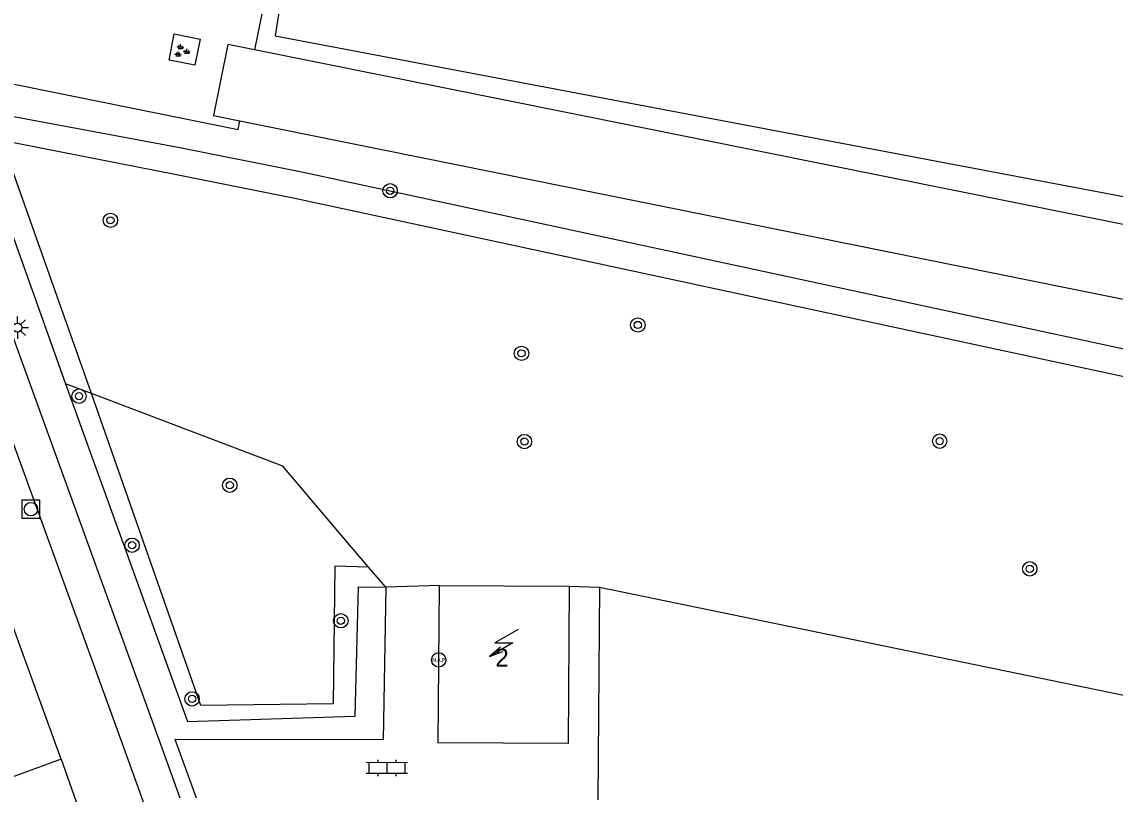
# Model space of a CAD drawing. Extents: x 124000 to 128010, y 398999 to 403000.
# Drawn here: x 127461.2 to 127522.2, y 399293.5 to 399336.5 of the extents above; entities that cross this region are included whole.
import ezdxf

# ---------------------------------------------------------------- set-up
doc = ezdxf.new("R2010")
doc.units = 0
for name, color, linetype in [('gg-afsc-hekwerk', 7, 'Continuous'), ('gg-anno-huisnummerreeks BGT', 7, 'Continuous'), ('gg-bbg-hoofdgebouw', 7, 'Continuous'), ('gg-knt-verharding', 7, 'Continuous'), ('gt-grn-groengrens', 7, 'Continuous'), ('gt-symb-boom', 7, 'Continuous'), ('gt-symb-groenvak', 7, 'Continuous'), ('gt-symb-hoogtemerk', 7, 'Continuous'), ('gt-symb-klinker verharding', 7, 'Continuous'), ('gt-symb-lichtmast', 7, 'Continuous'), ('gt-symb-rioolschacht', 7, 'Continuous'), ('gt-symb-trafo symbool', 7, 'Continuous')]:
    doc.layers.add(name, color=color, linetype=linetype)

# ---------------------------------------------------------------- blocks, each defined once
blk = doc.blocks.new('gt0-BOOM')
at = {"layer": 'gt-symb-boom'}
for radius in [0.4, 0.2]:
    blk.add_circle((0, 0), radius, dxfattribs=at)
blk = doc.blocks.new('gt0-KL1')
at = {"layer": 'gt-symb-klinker verharding'}
for p, q in [((-1.15, 0.3), (1.15, 0.3)), ((-1, -0.3), (-1, 0.3)), ((-0.5, 0.3), (-0.5, 0.45)), ((0, -0.3), (0, 0.3)), ((0.5, 0.3), (0.5, 0.45)), ((1, -0.3), (1, 0.3)), ((-1.15, -0.3), (1.15, -0.3)), ((-0.5, -0.45), (-0.5, -0.3)), ((0.5, -0.45), (0.5, -0.3))]:
    blk.add_line(p, q, dxfattribs=at)
blk = doc.blocks.new('gt0-HMERK')
at = {"layer": 'gt-symb-hoogtemerk'}
blk.add_circle((0, 0), 0.4, dxfattribs=at)
blk.add_text('N.A.P', height=0.2, dxfattribs=at).set_placement((-0.354, -0.1))
blk = doc.blocks.new('gt0-HSP')
at = {"layer": 'gt-symb-trafo symbool'}
for points in [[(0.771, 0.746), (-0.529, -0.004), (0.471, -0.004), (-0.829, -0.754)], [(-0.217, -0.24), (-0.829, -0.754), (-0.077, -0.48)]]:
    blk.add_lwpolyline(points, dxfattribs=at)
blk = doc.blocks.new('gt0-GRVAK')
at = {"layer": 'gt-symb-groenvak'}
for p, q in [((-0.11, 0.189), (-0.228, 0.24)), ((-0.182, 0.153), (0.088, 0.153)), ((-0.091, 0.211), (-0.156, 0.322)), ((-0.047, 0.214), (-0.047, 0.393)), ((-0.004, 0.211), (0.061, 0.322)), ((0.015, 0.189), (0.133, 0.24)), ((0.262, -0.052), (0.197, 0.059)), ((0.305, -0.049), (0.305, 0.13)), ((0.349, -0.052), (0.414, 0.059)), ((-0.245, -0.228), (-0.363, -0.177)), ((-0.318, -0.264), (-0.047, -0.264)), ((-0.226, -0.206), (-0.291, -0.095)), ((-0.183, -0.203), (-0.183, -0.024)), ((-0.139, -0.206), (-0.074, -0.095)), ((-0.12, -0.228), (-0.002, -0.177)), ((0.243, -0.074), (0.125, -0.023)), ((0.17, -0.11), (0.441, -0.11)), ((0.368, -0.074), (0.486, -0.023))]:
    blk.add_line(p, q, dxfattribs=at)
blk = doc.blocks.new('gt0-RS')
at = {"layer": 'gt-symb-rioolschacht'}
blk.add_lwpolyline([(-0.5, -0.5), (0.5, -0.5), (0.5, 0.5), (-0.5, 0.5)], close=True, dxfattribs=at)
blk.add_circle((0, 0), 0.375, dxfattribs=at)
blk = doc.blocks.new('gt0-LMAST')
at = {"layer": 'gt-symb-lichtmast'}
for p, q in [((-0.005, 0.246), (-0.005, 0.621)), ((-0.182, 0.173), (-0.447, 0.438)), ((0.172, 0.173), (0.437, 0.438)), ((-0.255, -0.004), (-0.63, -0.004)), ((-0.182, -0.181), (-0.447, -0.446)), ((-0.005, -0.254), (-0.005, -0.629)), ((0.437, -0.446), (0.172, -0.181)), ((0.245, -0.004), (0.62, -0.004))]:
    blk.add_line(p, q, dxfattribs=at)
blk.add_circle((-0.005, -0.004), 0.25, dxfattribs=at)

msp = doc.modelspace()

# ---------------------------------------------------------------- linework, layer by layer
at = {"layer": 'gg-afsc-hekwerk'}
for q in [(127493.344, 399293.173), (127540.732, 399295.269)]:
    msp.add_line((127493.44, 399305.011), q, dxfattribs=at)
at = {"layer": 'gg-bbg-hoofdgebouw'}
msp.add_line((127484.508, 399305.107), (127491.742, 399305.074), dxfattribs=at)
msp.add_lwpolyline([(127491.742, 399305.074), (127491.681, 399296.309), (127484.434, 399296.345), (127484.508, 399305.107)], dxfattribs=at)
at = {"layer": 'gg-knt-verharding'}
for p, q in [((127475.639, 399342.108), (127474.216, 399334.947)), ((127586.669, 399312.315), (127474.216, 399334.947)), ((127473.391, 399331), (127586.642, 399308.127)), ((127484.508, 399305.107), (127481.52, 399305.011)), ((127491.742, 399305.074), (127493.44, 399305.011)), ((127468.874, 399296.53), (127470.055, 399293.28)), ((127470.98, 399293.265), (127469.794, 399296.529)), ((127463.447, 399295.43), (127458.446, 399293.615)), ((127463.447, 399295.43), (127464.869, 399291.391))]:
    msp.add_line(p, q, dxfattribs=at)
for points in [[(127483.784, 399249.963), (127479.388, 399261.7), (127471.015, 399284.763), (127466.791, 399296.499), (127445.932, 399353.9), (127429.194, 399400.047), (127413.324, 399443.894), (127396.398, 399490.564), (127395.175, 399493.975)], [(127463.447, 399295.43), (127442.651, 399352.638), (127425.898, 399398.813), (127410.081, 399442.524), (127399.323, 399472.107), (127394.657, 399484.863), (127393.349, 399488.253)], [(127470.883, 399334.095), (127469.45, 399334.364), (127469.739, 399335.834), (127471.182, 399335.544), (127470.883, 399334.095)], [(127474.216, 399334.947), (127472.724, 399335.247), (127471.918, 399331.298), (127473.391, 399331)], [(127456.214, 399333.958), (127455.399, 399333.667), (127468.874, 399296.53)], [(127456.214, 399333.958), (127473.299, 399330.502), (127473.391, 399331)], [(127481.52, 399305.011), (127481.385, 399296.507), (127469.794, 399296.529)]]:
    msp.add_lwpolyline(points, dxfattribs=at)
at = {"layer": 'gt-grn-groengrens'}
for p, q in [((127458.185, 399331.718), (127463.69, 399316.35)), ((127463.69, 399316.35), (127470.472, 399297.534)), ((127465.127, 399315.806), (127463.69, 399316.35)), ((127481.52, 399305.011), (127480.563, 399306.131))]:
    msp.add_line(p, q, dxfattribs=at)
for points in [[(127564.925, 399354.298), (127476.211, 399341.228), (127475.367, 399335.73), (127584.305, 399315.1), (127584.372, 399351.349), (127568.091, 399349.873)], [(127458.185, 399331.718), (127470.05, 399329.503), (127476.76, 399328.161), (127583.292, 399305.248), (127584.743, 399286.165), (127584.762, 399285.187)], [(127465.127, 399315.806), (127460.133, 399329.924), (127469.765, 399328.03), (127476.455, 399326.692), (127581.881, 399304.017), (127583.091, 399288.124), (127583.672, 399286.308), (127583.644, 399285.43)], [(127480.563, 399306.131), (127478.686, 399306.183), (127478.587, 399298.529), (127471.228, 399298.431), (127465.127, 399315.806)], [(127480.563, 399306.131), (127478.868, 399308.113), (127475.793, 399311.766), (127465.127, 399315.806)], [(127470.472, 399297.534), (127479.827, 399297.836), (127480.011, 399305.039), (127481.52, 399305.011)]]:
    msp.add_lwpolyline(points, dxfattribs=at)

# ---------------------------------------------------------------- block references
at = {"layer": 'gt-symb-boom'}
for p in [(127481.767, 399327.097), (127466.184, 399325.451), (127495.567, 399319.623), (127489.086, 399318.042), (127464.434, 399315.656), (127489.248, 399313.129), (127512.383, 399313.151), (127472.833, 399310.696), (127467.392, 399307.353), (127517.402, 399306.04), (127479.02, 399303.147), (127470.735, 399298.797)]:
    msp.add_blockref('gt0-BOOM', p, dxfattribs=at)
at = {"layer": 'gt-symb-groenvak'}
msp.add_blockref('gt0-GRVAK', (127470.139, 399334.869), dxfattribs=at)
at = {"layer": 'gt-symb-hoogtemerk'}
msp.add_blockref('gt0-HMERK', (127484.473, 399300.967), dxfattribs=at)
at = {"layer": 'gt-symb-klinker verharding', "rotation": 179.88540859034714}
msp.add_blockref('gt0-KL1', (127481.578, 399294.946), dxfattribs=at)
at = {"layer": 'gt-symb-lichtmast'}
msp.add_blockref('gt0-LMAST', (127461.008, 399319.479), dxfattribs=at)
at = {"layer": 'gt-symb-rioolschacht'}
msp.add_blockref('gt0-RS', (127461.755, 399309.364), dxfattribs=at)
at = {"layer": 'gt-symb-trafo symbool', "rotation": -0.2864765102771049}
msp.add_blockref('gt0-HSP', (127488.127, 399301.916), dxfattribs=at)

# ---------------------------------------------------------------- texts
at = {"layer": 'gg-anno-huisnummerreeks BGT'}
msp.add_text('2', height=1, rotation=359.7, dxfattribs=at).set_placement((127487.626, 399300.593))

doc.saveas('drawing.dxf')
